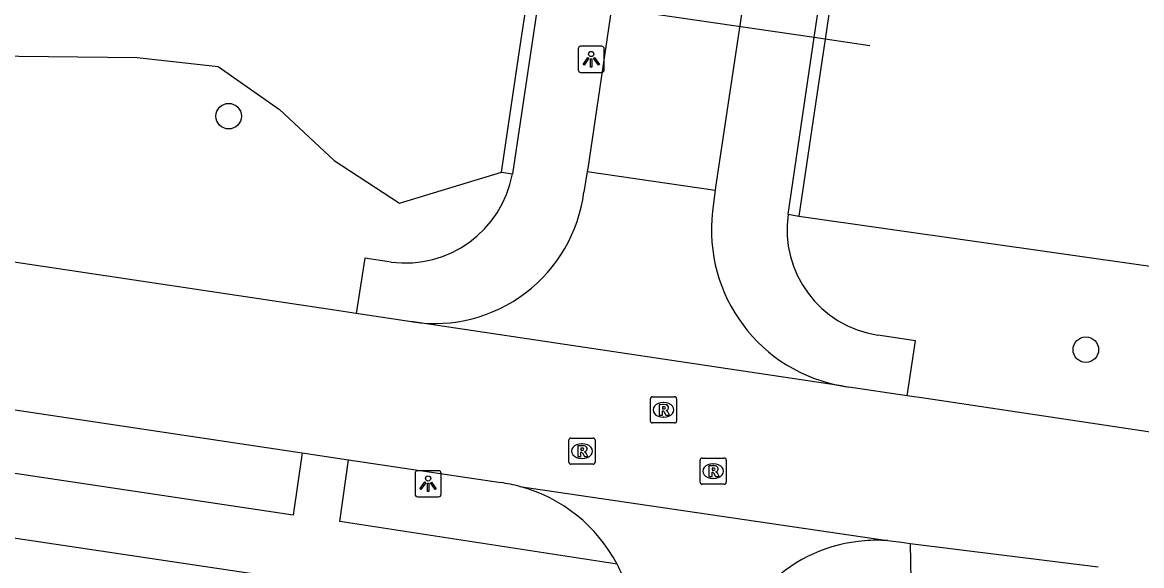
# Model space of a CAD drawing. Extents: x 164150 to 165261, y 382513 to 383432.
# Drawn here: x 164361.83 to 164404.65, y 382860.95 to 382881.72 of the extents above; entities that cross this region are included whole.
import ezdxf

# ---------------------------------------------------------------- set-up
doc = ezdxf.new("R2010")
doc.units = 0
for name, color, linetype in [('IMGEO_Boom', 7, 'Continuous'), ('IMGEO_Duiker', 7, 'Continuous'), ('IMGEO_Greppel_droge_sloot', 7, 'Continuous'), ('IMGEO_Lichtpunt', 7, 'Continuous'), ('IMGEO_Muur', 7, 'Continuous'), ('IMGEO_Rijbaan_lokaal_gesloten', 7, 'Continuous'), ('IMGEO_Rijbaan_lokaal_open', 7, 'Continuous'), ('IMGEO_Rioolput', 7, 'Continuous'), ('IMGEO_Voetpad_open', 7, 'Continuous')]:
    doc.layers.add(name, color=color, linetype=linetype)

msp = doc.modelspace()

# ---------------------------------------------------------------- linework, layer by layer
at = {"layer": 'IMGEO_Boom'}
for centre in [(164369.718, 382878.131), (164402.513, 382869.206)]:
    msp.add_circle(centre, 0.489, dxfattribs=at)
at = {"layer": 'IMGEO_Duiker'}
msp.add_lwpolyline([(164394.254, 382880.819), (164392.537, 382881.072), (164392.122, 382881.133), (164381.579, 382882.687), (164381.166, 382882.748), (164379.407, 382883.007)], dxfattribs=at)
at = {"layer": 'IMGEO_Greppel_droge_sloot'}
for points in [[(164331.978, 382883.118), (164337.42, 382885.111), (164342.387, 382883.177), (164346.526, 382880.937), (164353.204, 382878.84), (164360.537, 382880.438), (164366.224, 382880.38), (164369.317, 382880.03), (164371.665, 382878.387), (164373.755, 382876.443), (164376.26, 382874.804), (164380.157, 382875.992)], [(164391.531, 382874.303), (164411.688, 382871.437), (164415.6, 382873.282), (164419.403, 382872.824), (164423.556, 382871.056), (164427.516, 382869.938), (164439.261, 382868.818), (164452.636, 382866.765)]]:
    msp.add_lwpolyline(points, dxfattribs=at)
at = {"layer": 'IMGEO_Lichtpunt'}
for p, q in [((164383.091, 382880.708), (164383.091, 382879.901)), ((164383.091, 382880.708), (164383.091, 382879.901)), ((164383.993, 382880.803), (164383.185, 382880.803)), ((164383.993, 382880.803), (164383.185, 382880.803)), ((164384.087, 382879.901), (164384.087, 382880.708)), ((164384.087, 382879.901), (164384.087, 382880.708)), ((164383.185, 382879.807), (164383.993, 382879.807)), ((164383.185, 382879.807), (164383.993, 382879.807)), ((164376.851, 382864.483), (164376.851, 382863.676)), ((164376.851, 382864.483), (164376.851, 382863.676)), ((164377.753, 382864.578), (164376.945, 382864.578)), ((164377.753, 382864.578), (164376.945, 382864.578)), ((164377.847, 382863.676), (164377.847, 382864.483)), ((164377.847, 382863.676), (164377.847, 382864.483)), ((164376.945, 382863.582), (164377.753, 382863.582)), ((164376.945, 382863.582), (164377.753, 382863.582))]:
    msp.add_line(p, q, dxfattribs=at)
for points in [[(164383.465, 382880.372), (164383.504, 382880.344), (164383.316, 382880.082), (164383.278, 382880.109), (164383.465, 382880.372)], [(164383.567, 382880.324), (164383.614, 382880.324), (164383.614, 382880.002), (164383.567, 382880.002), (164383.567, 382880.324)], [(164383.677, 382880.344), (164383.715, 382880.371), (164383.902, 382880.109), (164383.863, 382880.081), (164383.677, 382880.344)], [(164377.225, 382864.147), (164377.264, 382864.119), (164377.076, 382863.857), (164377.038, 382863.884), (164377.225, 382864.147)], [(164377.327, 382864.099), (164377.374, 382864.099), (164377.374, 382863.777), (164377.327, 382863.777), (164377.327, 382864.099)], [(164377.437, 382864.119), (164377.475, 382864.146), (164377.662, 382863.884), (164377.623, 382863.856), (164377.437, 382864.119)]]:
    msp.add_lwpolyline(points, dxfattribs=at)
for centre in [(164383.59, 382880.506), (164377.35, 382864.281)]:
    msp.add_circle(centre, 0.0994, dxfattribs=at)
for centre, start, end in [((164383.185, 382880.708), 90, 180), ((164383.185, 382880.708), 90, 180), ((164383.993, 382880.708), 0, 90), ((164383.993, 382880.708), 0, 90), ((164383.185, 382879.901), 180, 270), ((164383.185, 382879.901), 180, 270), ((164383.993, 382879.901), 270, 0), ((164383.993, 382879.901), 270, 360), ((164376.945, 382864.483), 90, 180), ((164376.945, 382864.483), 90, 180), ((164377.753, 382864.483), 0, 90), ((164377.753, 382864.483), 0, 90), ((164376.945, 382863.676), 180, 270), ((164376.945, 382863.676), 180, 270), ((164377.753, 382863.676), 270, 0), ((164377.753, 382863.676), 270, 360)]:
    msp.add_arc(centre, 0.0946, start, end, dxfattribs=at)
at = {"layer": 'IMGEO_Muur'}
for points in [[(164380.157, 382875.992), (164380.851, 382880.641), (164381.166, 382882.748), (164381.513, 382885.072), (164382.088, 382888.915)], [(164382.495, 382888.849), (164381.579, 382882.687), (164380.573, 382875.921)], [(164391.121, 382874.384), (164392.122, 382881.133), (164393.036, 382887.297)], [(164393.453, 382887.242), (164392.873, 382883.338), (164392.537, 382881.072), (164392.221, 382878.949), (164391.531, 382874.303)], [(164380.157, 382875.992), (164380.573, 382875.921)], [(164391.121, 382874.384), (164391.531, 382874.303)]]:
    msp.add_lwpolyline(points, dxfattribs=at)
at = {"layer": 'IMGEO_Rijbaan_lokaal_gesloten'}
for points in [[(164374.595, 382870.591), (164373.766, 382870.716), (164336.455, 382876.299), (164336.032, 382876.364)], [(164338.364, 382870.377), (164372.529, 382865.26)], [(164376.772, 382870.263), (164376.742, 382870.267), (164376.712, 382870.272), (164374.595, 382870.591)], [(164393.245, 382867.809), (164376.772, 382870.263)], [(164395.677, 382867.443), (164393.451, 382867.778)], [(164443.914, 382860.221), (164443.459, 382860.284), (164396.404, 382867.334), (164395.677, 382867.443)], [(164372.529, 382865.26), (164374.308, 382864.993)], [(164374.308, 382864.993), (164380.126, 382864.122)], [(164394.925, 382861.905), (164395.466, 382861.842), (164395.789, 382861.801)], [(164395.789, 382861.801), (164402.983, 382860.898)]]:
    msp.add_lwpolyline(points, dxfattribs=at)
for centre, radius, start, end in [((164393.892, 382871.409), 3.658, 259.8103, 263.0738), ((164379.353, 382858.374), 5.8, 74.9197, 82.3407)]:
    msp.add_arc(centre, radius, start, end, dxfattribs=at)
at = {"layer": 'IMGEO_Rijbaan_lokaal_open'}
for points in [[(164385.388, 382889.174), (164385.323, 382888.74), (164383.455, 382876.131), (164383.436, 382876.014)], [(164390.296, 382888.433), (164390.241, 382888.06), (164388.347, 382875.416), (164388.332, 382875.297)], [(164383.436, 382876.014), (164383.309, 382875.221)], [(164383.436, 382876.014), (164388.332, 382875.297)], [(164388.332, 382875.297), (164388.233, 382874.497)], [(164380.862, 382863.974), (164394.925, 382861.905)], [(164395.789, 382861.801), (164395.912, 382855.593)]]:
    msp.add_lwpolyline(points, dxfattribs=at)
for centre, radius, start, end in [((164377.592, 382875.971), 5.766, 261.8297, 352.5275), ((164394.239, 382873.776), 6.049, 173.1509, 260.545), ((164379.33, 382858.249), 5.926, 27.6913, 75.0229), ((164394.516, 382856.003), 5.916, 94.4303, 172.3451), ((164394.519, 382856.052), 5.867, 86.0323, 94.497), ((164379.325, 382858.242), 5.934, 9.4927, 27.7241)]:
    msp.add_arc(centre, radius, start, end, dxfattribs=at)
at = {"layer": 'IMGEO_Rioolput'}
for p, q in [((164385.854, 382866.478), (164385.854, 382867.33)), ((164385.929, 382867.404), (164386.781, 382867.404)), ((164386.855, 382867.33), (164386.855, 382866.478)), ((164386.342, 382867.184), (164386.367, 382867.184)), ((164386.781, 382866.404), (164385.929, 382866.404)), ((164386.365, 382866.624), (164386.34, 382866.624)), ((164382.736, 382864.9), (164382.736, 382865.752)), ((164382.811, 382865.826), (164383.663, 382865.826)), ((164383.224, 382865.606), (164383.249, 382865.606)), ((164383.737, 382865.752), (164383.737, 382864.9)), ((164383.663, 382864.826), (164382.811, 382864.826)), ((164383.247, 382865.046), (164383.222, 382865.046)), ((164387.754, 382864.135), (164387.754, 382864.987)), ((164387.829, 382865.061), (164388.681, 382865.061)), ((164388.242, 382864.841), (164388.267, 382864.841)), ((164388.755, 382864.987), (164388.755, 382864.135)), ((164388.265, 382864.281), (164388.24, 382864.281)), ((164388.681, 382864.061), (164387.829, 382864.061))]:
    msp.add_line(p, q, dxfattribs=at)
for points in [[(164385.854, 382866.478), (164385.854, 382867.33)], [(164385.929, 382867.404), (164386.781, 382867.404)], [(164386.855, 382867.33), (164386.855, 382866.478)], [(164386.443, 382867.102), (164386.191, 382867.104), (164386.191, 382866.704)], [(164386.191, 382866.704), (164386.315, 382866.704), (164386.315, 382866.866), (164386.326, 382866.866)], [(164386.369, 382867.023), (164386.315, 382867.023), (164386.315, 382866.942)], [(164386.315, 382866.942), (164386.367, 382866.942)], [(164386.373, 382866.837), (164386.444, 382866.704), (164386.584, 382866.704), (164386.519, 382866.83)], [(164386.781, 382866.404), (164385.929, 382866.404)], [(164382.736, 382864.9), (164382.736, 382865.752)], [(164382.811, 382865.826), (164383.663, 382865.826)], [(164383.325, 382865.524), (164383.073, 382865.526), (164383.073, 382865.126)], [(164383.737, 382865.752), (164383.737, 382864.9)], [(164383.073, 382865.126), (164383.197, 382865.126), (164383.197, 382865.288), (164383.208, 382865.288)], [(164383.251, 382865.445), (164383.197, 382865.445), (164383.197, 382865.364)], [(164383.197, 382865.364), (164383.249, 382865.364)], [(164383.255, 382865.259), (164383.326, 382865.126), (164383.466, 382865.126), (164383.401, 382865.252)], [(164383.663, 382864.826), (164382.811, 382864.826)], [(164387.754, 382864.135), (164387.754, 382864.987)], [(164387.829, 382865.061), (164388.681, 382865.061)], [(164388.343, 382864.759), (164388.091, 382864.761), (164388.091, 382864.361)], [(164388.269, 382864.68), (164388.215, 382864.68), (164388.215, 382864.599)], [(164388.755, 382864.987), (164388.755, 382864.135)], [(164388.091, 382864.361), (164388.215, 382864.361), (164388.215, 382864.523), (164388.226, 382864.523)], [(164388.215, 382864.599), (164388.267, 382864.599)], [(164388.273, 382864.494), (164388.344, 382864.361), (164388.484, 382864.361), (164388.419, 382864.487)], [(164388.681, 382864.061), (164387.829, 382864.061)]]:
    msp.add_lwpolyline(points, dxfattribs=at)
for centre, radius, start, end in [((164385.931, 382867.328), 0.0765, 91.552, 178.448), ((164385.931, 382867.328), 0.0765, 91.552, 178.448), ((164386.779, 382867.328), 0.0765, 1.552, 88.448), ((164386.779, 382867.328), 0.0765, 1.552, 88.448), ((164386.325, 382866.813), 0.0533, 26.0293, 88.6989), ((164386.351, 382867.131), 0.19, 274.7715, 282.9687), ((164386.375, 382866.927), 0.0964, 77.0061, 93.1865), ((164386.389, 382866.984), 0.0378, 276.6634, 79.6772), ((164386.442, 382866.992), 0.109, 350.3612, 89.416), ((164386.44, 382866.992), 0.112, 277.5842, 350.9817), ((164386.424, 382866.777), 0.108, 29.5134, 73.7905), ((164385.931, 382866.48), 0.0765, 181.552, 268.448), ((164385.931, 382866.48), 0.0765, 181.552, 268.448), ((164386.779, 382866.48), 0.0765, 271.552, 358.448), ((164386.779, 382866.48), 0.0765, 271.552, 358.448), ((164382.813, 382865.75), 0.0765, 91.552, 178.448), ((164382.813, 382865.75), 0.0765, 91.552, 178.448), ((164383.324, 382865.414), 0.109, 350.3612, 89.416), ((164383.661, 382865.75), 0.0765, 1.552, 88.448), ((164383.661, 382865.75), 0.0765, 1.552, 88.448), ((164383.207, 382865.235), 0.0533, 26.0293, 88.6989), ((164383.233, 382865.553), 0.19, 274.7715, 282.9687), ((164383.257, 382865.349), 0.0964, 77.0061, 93.1865), ((164383.271, 382865.406), 0.0378, 276.6634, 79.6772), ((164383.322, 382865.414), 0.112, 277.5842, 350.9817), ((164383.306, 382865.199), 0.108, 29.5134, 73.7905), ((164382.813, 382864.902), 0.0765, 181.552, 268.448), ((164382.813, 382864.902), 0.0765, 181.552, 268.448), ((164383.661, 382864.902), 0.0765, 271.552, 358.448), ((164383.661, 382864.902), 0.0765, 271.552, 358.448), ((164387.831, 382864.985), 0.0765, 91.552, 178.448), ((164387.831, 382864.985), 0.0765, 91.552, 178.448), ((164388.275, 382864.584), 0.0964, 77.0061, 93.1865), ((164388.289, 382864.641), 0.0378, 276.6634, 79.6772), ((164388.342, 382864.649), 0.109, 350.3612, 89.416), ((164388.679, 382864.985), 0.0765, 1.552, 88.448), ((164388.679, 382864.985), 0.0765, 1.552, 88.448), ((164388.225, 382864.47), 0.0533, 26.0293, 88.6989), ((164388.251, 382864.788), 0.19, 274.7715, 282.9687), ((164388.34, 382864.649), 0.112, 277.5842, 350.9817), ((164388.324, 382864.434), 0.108, 29.5134, 73.7905), ((164387.831, 382864.137), 0.0765, 181.552, 268.448), ((164387.831, 382864.137), 0.0765, 181.552, 268.448), ((164388.679, 382864.137), 0.0765, 271.552, 358.448), ((164388.679, 382864.137), 0.0765, 271.552, 358.448)]:
    msp.add_arc(centre, radius, start, end, dxfattribs=at)
for centre, major_axis, ratio, start_param, end_param in [((164386.341, 382866.904), (-0.387, 0.002), 0.722429, 4.712389, 7.853982), ((164386.366, 382866.904), (-0.39, 0.002), 0.717154, 1.570796, 4.712389), ((164383.223, 382865.326), (-0.387, 0.002), 0.722429, 4.712389, 7.853982), ((164383.248, 382865.326), (-0.39, 0.002), 0.717154, 1.570796, 4.712389), ((164388.241, 382864.561), (-0.387, 0.002), 0.722429, 4.712389, 7.853982), ((164388.266, 382864.561), (-0.39, 0.002), 0.717154, 1.570796, 4.712389)]:
    msp.add_ellipse(centre, major_axis=major_axis, ratio=ratio, start_param=start_param, end_param=end_param, dxfattribs=at)
at = {"layer": 'IMGEO_Voetpad_open'}
for points in [[(164375.94, 382872.553), (164374.933, 382872.698), (164374.595, 382870.591)], [(164372.529, 382865.26), (164372.192, 382862.873), (164338.021, 382867.986), (164338.364, 382870.377)], [(164395.677, 382867.443), (164395.998, 382869.539), (164394.559, 382869.76)], [(164325.776, 382867.343), (164380.889, 382859.124)], [(164384.578, 382861.003), (164373.967, 382862.636), (164374.308, 382864.993)]]:
    msp.add_lwpolyline(points, dxfattribs=at)
for centre, radius, start, end in [((164376.482, 382876.678), 4.16, 262.5137, 349.5176), ((164395.16, 382873.797), 4.081, 171.7241, 261.5384)]:
    msp.add_arc(centre, radius, start, end, dxfattribs=at)

doc.saveas('drawing.dxf')
